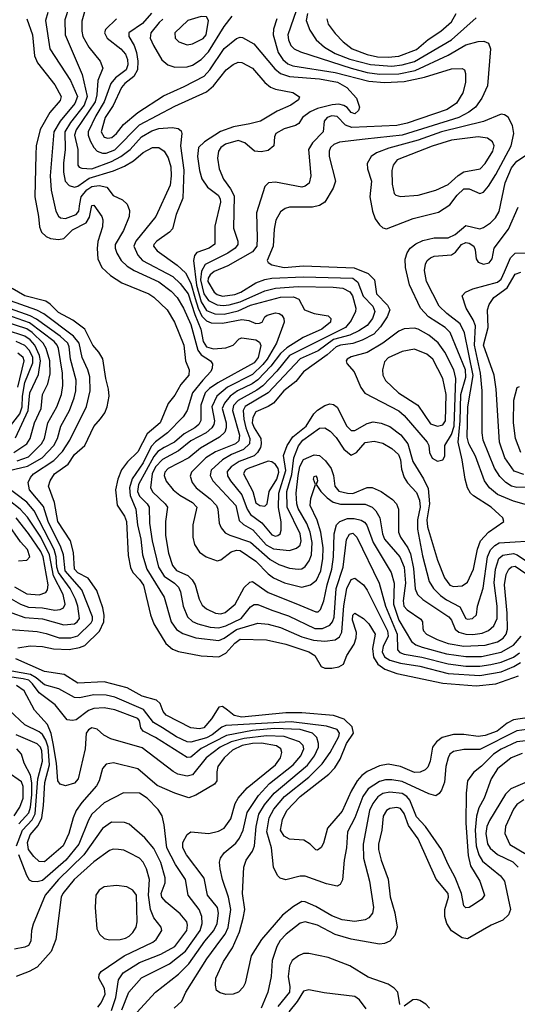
# Model space of a CAD drawing. Extents: x 997028 to 1115134, y 536408 to 618974.
# Tile 364 of 473: x 1054155 to 1056978, y 589617 to 595200. Entities that reach past the tile are written whole.
import ezdxf

# ---------------------------------------------------------------- set-up
doc = ezdxf.new("R2010")
doc.units = 0

msp = doc.modelspace()

# ---------------------------------------------------------------- linework, layer by layer
at = {"layer": '0CON10XD'}
for points in [[(1055740.2, 595299.8), (1055675.8, 595115), (1055679.4, 595085), (1055693.1, 595053.1), (1055712.2, 595035), (1055747.2, 595017.2), (1056035, 594924.4), (1056125, 594900.7), (1056195, 594891.6), (1056305, 594893.1), (1056398.6, 594911.4), (1056585, 594998.9), (1056685, 595057.1), (1056755, 595076.2), (1056787.9, 595077.9), (1056815, 595066.7), (1056825.6, 595035.6), (1056808.7, 594825), (1056776.7, 594755), (1056740, 594705), (1056703.1, 594675), (1056646.2, 594645), (1056325, 594546), (1056115, 594523), (1055968, 594505), (1055937.7, 594492.3), (1055917.1, 594475), (1055909.6, 594455), (1055909.6, 594425), (1055946.7, 594285), (1055932.5, 594245), (1055885, 594165.8), (1055855, 594145.6), (1055815, 594136.4), (1055685, 594137.3), (1055660.6, 594129.4), (1055635, 594111.1), (1055607.3, 594062.7), (1055598.1, 594011.9), (1055593.1, 593915), (1055558.5, 593835), (1055563.9, 593823.9), (1055585, 593810.3), (1055654.5, 593794.5), (1055765, 593804.1), (1056052.9, 593792.9), (1056131.2, 593761.2), (1056168, 593725), (1056179.1, 593645), (1056241.9, 593581.9), (1056254.1, 593555), (1056239.2, 593515), (1056202.2, 593457.8), (1056162.9, 593417.1), (1056097.4, 593382.6), (1056045, 593363.5), (1055975, 593354.8), (1055950.3, 593345), (1055899.4, 593300.6), (1055765, 593203.4), (1055721, 593149), (1055653.9, 593095), (1055594.3, 593025.7), (1055565, 593006.5), (1055493.6, 592976.4), (1055477, 592945), (1055474.4, 592915), (1055484.5, 592885), (1055521.9, 592825), (1055525.5, 592795), (1055520, 592775), (1055504.3, 592745.7), (1055485, 592727.7), (1055400, 592695), (1055354.8, 592665), (1055332.3, 592637.7), (1055333.9, 592613.9), (1055350.2, 592585), (1055415, 592506.5), (1055445.9, 592425), (1055464.7, 592394.7), (1055527.6, 592347.6), (1055585, 592278.9), (1055605, 592272), (1055620, 592275), (1055632.2, 592285), (1055638.8, 592305), (1055638.1, 592351.9), (1055623.8, 592433.8), (1055624.2, 592515), (1055664.5, 592644.5), (1055651.2, 592728.8), (1055673, 592785), (1055704.4, 592835.6), (1055779.6, 592895), (1055824.3, 592965.7), (1055845, 592986.6), (1055885, 593011.8), (1055915, 593021.1), (1055935, 593018.6), (1055955, 593003.1), (1056010.7, 592895), (1056035, 592870.8), (1056055, 592871.4), (1056125, 592910), (1056159.5, 592919.5), (1056205, 592912.9), (1056255, 592892.9), (1056316.4, 592846.4), (1056356.1, 592795), (1056385.4, 592695.4), (1056446.2, 592596.2), (1056472.1, 592542.1), (1056480.3, 592455), (1056465.1, 592365), (1056468.9, 592325), (1056525.2, 592135.2), (1056564.2, 592035), (1056595, 591992.8), (1056615, 591986.6), (1056665, 591990.3), (1056695, 592010), (1056729, 592085), (1056752.4, 592197.6), (1056769.4, 592245), (1056815, 592294.6), (1056901.9, 592355), (1056895.6, 592375), (1056874.4, 592395)], [(1054315, 595240), (1054300.8, 595195), (1054325.9, 595035), (1054443, 594855), (1054482.2, 594765), (1054468.4, 594725), (1054383.7, 594625), (1054348.7, 594565), (1054327.4, 594315), (1054334.4, 594234.4), (1054360.3, 594115), (1054375, 594085.5), (1054386.2, 594076.2), (1054415, 594073.4), (1054475, 594094.8), (1054489.6, 594115), (1054495.2, 594155.2), (1054503.2, 594195), (1054534.9, 594235.1), (1054565, 594255.2), (1054605, 594260.7), (1054650, 594250), (1054685, 594202.9), (1054738.2, 594178.2), (1054763.8, 594153.8), (1054777.9, 594117.9), (1054775.4, 594085), (1054744.1, 594005), (1054697.1, 593925), (1054696.4, 593905), (1054706, 593876), (1054731.2, 593835), (1054765, 593802.7), (1054805, 593777.9), (1054945, 593713.9), (1055015, 593661), (1055048.3, 593625), (1055084.4, 593565), (1055125, 593472.5), (1055166.2, 593326.2), (1055185, 593300.2), (1055237.1, 593265), (1055248.5, 593248.5), (1055247.5, 593225), (1055238.5, 593205), (1055193.9, 593156.1), (1055135.9, 593085), (1055105.6, 592984.4), (1055082, 592948), (1054992.7, 592857.3), (1054925, 592806.3), (1054901, 592779), (1054855, 592686.7), (1054793.2, 592596.8), (1054778, 592545), (1054782, 592502), (1054814.4, 592425), (1054823.1, 592335), (1054842.8, 592255), (1054850.9, 592165), (1054876.5, 592085), (1054974.8, 591924.8), (1055014.8, 591784.8), (1055045, 591742.5), (1055080.5, 591719.5), (1055155, 591694.8), (1055285, 591680.6), (1055315, 591692.4), (1055385, 591742.9), (1055505, 591778), (1055565, 591772.2), (1055635, 591754), (1055755, 591700.7), (1055821.7, 591681.7), (1055885, 591675.2), (1055945, 591684.4), (1055969.3, 591700.7), (1055982.9, 591727.1), (1055993.7, 591876.3), (1056011.1, 591975), (1056035, 592025.4), (1056055, 592033.1), (1056104.5, 591995), (1056125, 591965.5), (1056240.3, 591735), (1056244.9, 591705.1), (1056215.8, 591645), (1056210.9, 591615), (1056225, 591587.3), (1056255, 591569.1), (1056315, 591550.4), (1056425, 591533.4), (1056585, 591492), (1056765, 591481.5), (1056885, 591502.6), (1056957.4, 591532.6), (1056994.7, 591555.3)], [(1054435.2, 595275), (1054411.2, 595198.8), (1054412.7, 595115), (1054509.4, 594889.4), (1054538.4, 594765), (1054520.5, 594715), (1054442.9, 594617.1), (1054410.3, 594565), (1054412.4, 594465), (1054403.1, 594386.9), (1054403.2, 594335), (1054413.2, 594285), (1054435, 594260.3), (1054465, 594251.2), (1054485, 594256.7), (1054548.2, 594301.8), (1054687.3, 594342.7), (1054750, 594370), (1054800.1, 594399.9), (1054855, 594446.5), (1054907.5, 594475), (1054945, 594476.1), (1054974.6, 594455), (1054996.8, 594416.8), (1055012.6, 594365), (1055014.7, 594315), (1055007.7, 594262.3), (1054926.6, 594085), (1054813.8, 593945), (1054801.6, 593915), (1054824.5, 593864.5), (1054852.5, 593835), (1055023.5, 593743.5), (1055065.2, 593705), (1055110.1, 593645), (1055147.5, 593527.5), (1055183.1, 593445), (1055195.5, 593375), (1055215, 593346), (1055255, 593334), (1055325, 593339.1), (1055366.5, 593355), (1055400.4, 593389.6), (1055415, 593395.6), (1055495, 593385.2), (1055515, 593371.1), (1055522.3, 593352.3), (1055508.3, 593285), (1055485, 593254.5), (1055278.9, 593141.1), (1055231, 593109), (1055207.2, 593085), (1055182.3, 593015), (1055183.2, 592926.8), (1055171.9, 592905), (1055147.5, 592885), (1055087.7, 592852.3), (1055032.6, 592805), (1054975, 592774.6), (1054938.6, 592751.4), (1054915, 592722.6), (1054829.7, 592565), (1054823.3, 592525), (1054835, 592499.2), (1054878.5, 592455), (1054889.6, 592435), (1054891.6, 592345), (1054905.8, 592245), (1054941.9, 592095), (1054975, 592045.2), (1055032.9, 592005), (1055055, 591982.1), (1055066.5, 591955), (1055082, 591875), (1055107.6, 591815), (1055135, 591787.9), (1055164.8, 591774.9), (1055235, 591755.5), (1055285, 591751.9), (1055325, 591762.6), (1055410.3, 591805), (1055465, 591870.3), (1055485, 591884.7), (1055505, 591883.7), (1055585, 591852.4), (1055679.9, 591819.9), (1055828.6, 591748.6), (1055872.5, 591747.5), (1055915, 591765.9), (1055929.6, 591785), (1055938.2, 591811.8), (1055950.7, 591975), (1055988.8, 592095), (1056007.9, 592252.1), (1056025, 592282.9), (1056045, 592288.1), (1056067.3, 592265), (1056194.6, 592004.6), (1056229.2, 591875), (1056295.1, 591715), (1056297.7, 591627.7), (1056311.9, 591611.9), (1056335, 591602.8), (1056435, 591584.9), (1056585, 591547), (1056685, 591533.8), (1056765, 591534.3), (1056826.7, 591543.3), (1056885, 591557.3), (1056955, 591584.9), (1056989.3, 591610.7)], [(1054522.7, 595245), (1054507.3, 595192.7), (1054507, 595135), (1054513.4, 595105), (1054546.8, 595045), (1054611.2, 594965), (1054626.2, 594925), (1054597.3, 594855), (1054593, 594775), (1054582.9, 594735), (1054474.5, 594575), (1054466.2, 594545), (1054485.2, 594465), (1054485, 594374.3), (1054493, 594363), (1054507.3, 594357.3), (1054564.9, 594355.1), (1054675, 594395.4), (1054728.6, 594425), (1054781.2, 594465), (1054845, 594536.8), (1054905, 594570.2), (1054945, 594583.1), (1055019.3, 594589.3), (1055053.7, 594583.7), (1055070, 594570), (1055074.4, 594555), (1055066.8, 594485), (1055086, 594346), (1055081.2, 594188.8), (1055042.7, 594095), (1055022.5, 594015), (1055005.6, 593995), (1054933.1, 593945), (1054915.4, 593925), (1054914.7, 593915), (1054935, 593888.7), (1055048.5, 593808.5), (1055095, 593764.2), (1055125, 593706.2), (1055150.7, 593619.3), (1055166.7, 593565), (1055189, 593519), (1055215, 593492.3), (1055241.8, 593481.8), (1055305, 593479.1), (1055415, 593500.1), (1055454, 593495), (1055495, 593478.1), (1055515, 593478.6), (1055531.2, 593485), (1055546.2, 593515), (1055558.8, 593525), (1055605, 593537.3), (1055626.7, 593535), (1055642, 593525), (1055654, 593505), (1055655.8, 593485), (1055611.4, 593365), (1055559.1, 593275), (1055534.9, 593245), (1055475, 593188.1), (1055334, 593116), (1055273.6, 593065), (1055244.2, 593005), (1055259.3, 592925), (1055257, 592905), (1055245.7, 592885), (1055212.2, 592857.8), (1055125, 592812.8), (1055055, 592755.8), (1054965, 592706.9), (1054925.4, 592665), (1054907.2, 592625), (1054896.4, 592546.4), (1054910.7, 592520.7), (1054980.4, 592455), (1054993.2, 592435), (1054981.1, 592355), (1054981.2, 592275), (1054998.3, 592175), (1055021.1, 592105), (1055045, 592075.9), (1055108.4, 592048.4), (1055134, 592024), (1055150, 591995), (1055173.9, 591913.9), (1055190.3, 591880.3), (1055215, 591858.7), (1055265, 591835.3), (1055295, 591831.8), (1055320.8, 591839.2), (1055377.5, 591885), (1055429.1, 591980.9), (1055460.2, 592009.8), (1055475, 592014.4), (1055565, 591952.7), (1055720.5, 591890.5), (1055835, 591842.3), (1055847, 591843), (1055861.2, 591855), (1055880.8, 591905), (1055898.2, 591995), (1055925.1, 592085), (1055934.2, 592155), (1055939, 592285), (1055951.6, 592335), (1055970, 592355), (1056015, 592371.7), (1056052.5, 592372.5), (1056091.5, 592361.5), (1056111.5, 592351.5), (1056124.8, 592334.8), (1056160.4, 592235), (1056262.1, 592065), (1056278.1, 592005), (1056274.7, 591885), (1056305, 591795.3), (1056376.6, 591675), (1056402.5, 591655), (1056437.5, 591642.5), (1056575, 591603.4), (1056685, 591588.6), (1056775, 591589), (1056885, 591612.8), (1056955, 591653.1), (1056999.8, 591705)], [(1054903.1, 595236.9), (1054851.9, 595178.1), (1054774.7, 595125), (1054774.1, 595105), (1054803.9, 595053.9), (1054818.2, 595015), (1054825.8, 594965), (1054823.2, 594915), (1054802.9, 594877.1), (1054751.9, 594838.1), (1054733.3, 594815), (1054685.7, 594714.3), (1054638.9, 594645), (1054617.7, 594565), (1054635, 594534.7), (1054655, 594527.6), (1054677.2, 594532.8), (1054703.8, 594555), (1054743.3, 594606.7), (1054825, 594674.8), (1054971.6, 594768.4), (1055088.3, 594821.7), (1055200.6, 594879.4), (1055233.4, 594916.6), (1055315, 595037.5), (1055385, 595093.3), (1055405, 595100.7), (1055418.5, 595098.5), (1055483.8, 595063.8), (1055601.9, 594921.9), (1055634.3, 594894.3), (1055685, 594877.3), (1055855, 594864.6), (1055956.7, 594845), (1056011.1, 594815), (1056065.7, 594755), (1056082.5, 594705), (1056077.5, 594685), (1056055, 594666.7), (1056035, 594673.8), (1056012.2, 594702.2), (1055993.7, 594713.7), (1055965, 594720.8), (1055927.5, 594717.5), (1055845, 594696.7), (1055802, 594678), (1055760, 594645), (1055738.5, 594611.5), (1055720.3, 594599.7), (1055655, 594582), (1055608.6, 594555), (1055600, 594535), (1055597.1, 594485), (1055565, 594458.2), (1055525, 594450.4), (1055486, 594455), (1055432.6, 594502.6), (1055395, 594515.2), (1055322.7, 594495), (1055295.4, 594475), (1055283.4, 594455), (1055276.6, 594415), (1055286, 594355), (1055310.9, 594295), (1055351.2, 594241.2), (1055371.3, 594201.4), (1055367.7, 594017.7), (1055392.4, 593945), (1055392.9, 593925), (1055377.1, 593905), (1055335, 593875.9), (1055207.3, 593812.7), (1055185.4, 593774.6), (1055180.2, 593725), (1055200.2, 593645), (1055225, 593607.5), (1055275, 593582.6), (1055308.9, 593578.9), (1055343.5, 593583.5), (1055405, 593600.8), (1055545, 593662.1), (1055605, 593677.9), (1055735, 593687.9), (1055933.9, 593683.9), (1055987, 593677), (1056027.7, 593657.7), (1056042.5, 593635), (1056061.5, 593565), (1056060, 593545), (1056034.2, 593495), (1056002.5, 593455), (1055685, 593296.2), (1055613.4, 593206.6), (1055535, 593124.5), (1055500.9, 593099.1), (1055395, 593040.6), (1055368.5, 593011.5), (1055362.3, 592985), (1055401.5, 592845), (1055398.7, 592811.3), (1055378.5, 592795), (1055265, 592749.7), (1055211.7, 592715), (1055129.1, 592635), (1055121.9, 592611.9), (1055132.7, 592575), (1055155.4, 592545), (1055235, 592483.2), (1055271.8, 592445), (1055279.2, 592425), (1055285.7, 592345.7), (1055298.3, 592318.2), (1055321.2, 592291.2), (1055346.5, 592276.5), (1055465, 592237.6), (1055575, 592139.6), (1055625, 592111), (1055685, 592090.7), (1055735, 592084.7), (1055755, 592085.9), (1055775, 592098.9), (1055797.7, 592132.3), (1055810, 592165), (1055813.4, 592235), (1055802.9, 592295)], [(1055788.3, 595235), (1055779.5, 595195), (1055800.3, 595140.3), (1055836.3, 595086.3), (1055883.2, 595045), (1055945, 595008.3), (1056027.1, 594977.1), (1056145, 594945.4), (1056265, 594936.6), (1056325, 594944.1), (1056395, 594962.6), (1056605, 595085.2), (1056745, 595210)], [(1056245, 594988), (1056305, 594994), (1056405, 595031.5), (1056472.2, 595087.8), (1056543.8, 595135), (1056605, 595188.8), (1056630, 595235)], [(1054195.3, 595205), (1054228, 595115), (1054238.6, 594995), (1054256.4, 594956.4), (1054355, 594831.1), (1054390, 594765), (1054385, 594741.1), (1054326.8, 594673.2), (1054272, 594578), (1054248.7, 594485), (1054245.9, 594435), (1054241.2, 594195), (1054262.3, 594085), (1054266.4, 594025), (1054278.1, 593995), (1054305, 593971.5), (1054329.7, 593959.7), (1054375, 593953.3), (1054405, 593959.6), (1054455, 594007.9), (1054531.2, 594048.8), (1054550.4, 594079.6), (1054565, 594146.2), (1054575, 594148.8), (1054620.6, 594085), (1054626.7, 594065), (1054625.4, 594025), (1054598.5, 593941.5), (1054593.6, 593903.6), (1054598.9, 593845), (1054620, 593795), (1054670.4, 593750.4), (1054735, 593708.8), (1054887.1, 593645), (1054915, 593627.3), (1054990.9, 593555), (1055032.5, 593485), (1055086.2, 593355), (1055095.4, 593265.4), (1055116.2, 593215), (1055113.8, 593185), (1055069.3, 593130.7), (1055035, 593071.5), (1054997.1, 593022.9), (1054951.6, 592915), (1054878.7, 592851.4), (1054825, 592750.5), (1054767.2, 592692.8), (1054733.2, 592646.8), (1054711.3, 592595), (1054697.8, 592535), (1054707.7, 592447.7), (1054750.3, 592385), (1054760.9, 592355), (1054771.2, 592161.2), (1054783, 592093), (1054796.1, 592065), (1054835, 592026.6), (1054857, 591993), (1054896.8, 591825), (1054915.4, 591775), (1054983.2, 591663.2), (1055021.2, 591631.2), (1055055, 591617.3), (1055185, 591593.1), (1055285, 591586.8), (1055325, 591607.2), (1055375, 591665.2), (1055405, 591687.5), (1055555, 591684.2), (1055665, 591659.8), (1055794.8, 591614.8), (1055828.9, 591595), (1055865, 591533.1), (1055885, 591523.1), (1055925, 591522.3), (1055965, 591530.6), (1055991.2, 591545), (1056011.2, 591595), (1056051.4, 591658.6), (1056062.7, 591695), (1056064.6, 591725.4), (1056042.4, 591795), (1056045, 591823.8), (1056055, 591834.2), (1056105, 591804.4), (1056135, 591774.5), (1056171.8, 591715), (1056155.2, 591635), (1056161, 591585), (1056185.6, 591545.6), (1056226.8, 591516.8), (1056295, 591492.2), (1056555, 591437.8), (1056745, 591422.7), (1056855, 591434), (1056985, 591480)], [(1054704.4, 595205), (1054642.2, 595145), (1054636.4, 595125), (1054651.5, 595095), (1054728.5, 595035), (1054755, 595005.4), (1054766.1, 594975), (1054768.6, 594945), (1054758.4, 594915), (1054699.3, 594870.7), (1054672.3, 594837.7), (1054634.3, 594735), (1054586.8, 594655), (1054543.3, 594565), (1054543.2, 594545), (1054555, 594513.6), (1054574.8, 594474.8), (1054595, 594454.7), (1054623.8, 594443.8), (1054645, 594443.2), (1054695, 594461.4), (1054835, 594604.1), (1055035, 594709.4), (1055215, 594791.9), (1055254, 594826), (1055326.2, 594915), (1055365, 594946.2), (1055395, 594959.6), (1055415, 594957.5), (1055475.6, 594925.6), (1055545, 594843.1), (1055577.3, 594817.3), (1055606.2, 594806.2), (1055705, 594786.6), (1055743, 594763), (1055737.1, 594745), (1055693.3, 594715), (1055615, 594680.9), (1055520.5, 594625), (1055459.8, 594610.2), (1055367.2, 594592.8), (1055293.6, 594566.4), (1055202.4, 594507.6), (1055168.7, 594475), (1055162.8, 594425), (1055174.8, 594344.8), (1055188.5, 594298.5), (1055221.1, 594251.1), (1055280.4, 594205), (1055292.2, 594185), (1055294.7, 594165), (1055261.5, 594028.5), (1055262.3, 593927.7), (1055228.9, 593905), (1055160.2, 593879.8), (1055147.3, 593862.7), (1055141.3, 593835), (1055157.4, 593695), (1055185, 593599.6), (1055215, 593551.5), (1055261.6, 593531.6), (1055315, 593530.1), (1055395, 593548.9), (1055465, 593580.9), (1055635, 593625.8), (1055708.5, 593628.5), (1055738.1, 593615), (1055770.8, 593555), (1055825, 593534.5), (1055905, 593520), (1055919.2, 593505), (1055917.5, 593485), (1055868.5, 593445), (1055762.4, 593397.6), (1055670.4, 593339.6), (1055635, 593308.2), (1055579.7, 593235), (1055505, 593157.4), (1055474.4, 593135.6), (1055389.6, 593095), (1055348.9, 593065), (1055315.8, 593025), (1055304.3, 592995), (1055326, 592915), (1055325.5, 592885), (1055318, 592862), (1055287.8, 592832.2), (1055179.8, 592770.2), (1055114.7, 592715), (1054997.2, 592655), (1054977.6, 592635), (1054973.7, 592615), (1054985, 592583.5), (1055025.3, 592535), (1055064, 592504), (1055135, 592463.2), (1055159.1, 592435), (1055137.3, 592335), (1055137.3, 592265), (1055146.7, 592225), (1055175, 592181.4), (1055212, 592155), (1055275, 592130.8), (1055295, 592137.5), (1055355, 592182.1), (1055385, 592191.2), (1055405, 592189.6), (1055495, 592130), (1055565, 592057.3), (1055595, 592034.3), (1055657.5, 592007.5), (1055755, 591983.2), (1055804.8, 591995.2), (1055838.2, 592021.8), (1055863.8, 592075), (1055874.8, 592144.8), (1055875.5, 592205), (1055863.4, 592293.4), (1055841.5, 592361.5), (1055802.7, 592445), (1055806.7, 592485), (1055833.3, 592565), (1055820.8, 592595), (1055825, 592610), (1055835, 592613.3), (1055841.2, 592605), (1055843.9, 592586.1), (1055837.5, 592565), (1055862.7, 592525), (1055898.1, 592488.1), (1055933.8, 592463.8), (1055975, 592453.3), (1056115, 592452.2), (1056155, 592435.3), (1056175.3, 592415), (1056198.4, 592375), (1056213.3, 592285), (1056224.8, 592255), (1056310.4, 592155), (1056335, 592095.5), (1056343.1, 592005), (1056329.6, 591905), (1056333.3, 591875), (1056353, 591853), (1056430.1, 591800.1), (1056440, 591785), (1056442.4, 591747.6), (1056445, 591734.2), (1056463.3, 591715), (1056523.5, 591685), (1056585, 591663.8), (1056675, 591648.4), (1056795, 591652.9), (1056865, 591672.2), (1056897.2, 591692.8), (1056914.4, 591715), (1056922, 591745), (1056920.1, 591835), (1056905.5, 591995), (1056914.8, 592055), (1056930, 592085), (1056945, 592098.4), (1056965, 592101.9), (1057025, 592059)], [(1054967.8, 595202.2), (1054946.4, 595185), (1054898.8, 595125), (1054895.3, 595095), (1054913.4, 595053.4), (1054962.1, 594972.1), (1054995, 594944.5), (1055035, 594930.8), (1055105, 594931.9), (1055135, 594942.9), (1055185, 594974.7), (1055225, 595018.6), (1055315, 595160.8), (1055360.4, 595219.6)], [(1055105, 595057.7), (1055135, 595062.8), (1055195, 595094.1), (1055213.2, 595115), (1055226.7, 595195), (1055215, 595216.5), (1055185, 595218.1), (1055109.5, 595195), (1055035.5, 595125), (1055036.1, 595096.1), (1055057.5, 595075), (1055105, 595057.7)], [(1055613.4, 595205), (1055594.3, 595145.7), (1055592, 595115), (1055621, 595015), (1055647.5, 594975), (1055675, 594950.2), (1055705, 594939.4), (1055945, 594899.8), (1056135, 594851), (1056223.9, 594843.9), (1056335, 594850.4), (1056451.1, 594875), (1056605, 594920.7), (1056665, 594924.3), (1056678.1, 594915), (1056684.5, 594894.5), (1056684.5, 594844.5), (1056668.7, 594785), (1056632.5, 594727.5), (1056578.9, 594691.1), (1056353.4, 594613.4), (1056295, 594601.1), (1056038.3, 594588.3), (1056002.4, 594602.4), (1055955, 594651.8), (1055925, 594655.6), (1055898.2, 594645), (1055882.5, 594625), (1055875.4, 594565), (1055815, 594502.8), (1055793.8, 594465), (1055805.9, 594314.1), (1055796.4, 594273.6), (1055775, 594255.3), (1055755, 594250.3), (1055605, 594278.5), (1055565.6, 594274.4), (1055545.7, 594255), (1055497.8, 594105), (1055502.6, 593962.6), (1055500.5, 593915), (1055475, 593883.7), (1055335.4, 593804.6), (1055258.6, 593771.4), (1055235, 593752.9), (1055224.5, 593735), (1055223, 593715), (1055257.5, 593655), (1055275, 593642.1), (1055305, 593633.3), (1055375, 593642.1), (1055408.4, 593655), (1055495, 593708.4), (1055545, 593727.5), (1055584.8, 593735.2), (1055765, 593742), (1056044.6, 593734.6), (1056072.5, 593712.5), (1056103.1, 593633.1), (1056158.5, 593575), (1056170, 593545), (1056156.7, 593505), (1056125, 593465.7), (1056079.4, 593435), (1056028.2, 593411.8), (1055934.2, 593385.8), (1055847.2, 593322.8), (1055745, 593277.7), (1055565, 593084.4), (1055433.2, 593006.8), (1055422.5, 592985), (1055426.1, 592935), (1055436.8, 592885), (1055460.1, 592825), (1055459, 592795), (1055425, 592762.8), (1055356.1, 592733.9), (1055305.8, 592705), (1055240.2, 592645), (1055236.1, 592616.1), (1055250.3, 592585), (1055381.7, 592445), (1055400, 592360), (1055425, 592337), (1055477.7, 592307.7), (1055553, 592223), (1055595, 592199.8), (1055685, 592190), (1055725, 592203.3), (1055745, 592221.1), (1055752.4, 592245), (1055745.6, 592285), (1055672.1, 592435), (1055669.4, 592525), (1055698.4, 592621.6), (1055710.7, 592715), (1055736.6, 592783.4), (1055761.7, 592815), (1055855, 592883.1), (1055885, 592885.9), (1055916.8, 592866.8), (1055950.5, 592830.5), (1055994.1, 592764.1), (1056035, 592730.5), (1056064.7, 592745.3), (1056115, 592803.1), (1056165, 592809.7), (1056215, 592798.2), (1056265, 592769.1), (1056303.4, 592735), (1056315.6, 592705), (1056321.2, 592651.2), (1056335.3, 592605), (1056354.4, 592574.4), (1056405, 592520), (1056422.3, 592475), (1056426.4, 592435), (1056411.4, 592365), (1056411.8, 592311.8), (1056440.5, 592160.5), (1056478.4, 592015), (1056502.5, 591975), (1056541.9, 591935), (1056575, 591910.4), (1056650.6, 591870.6), (1056685, 591803.8), (1056695, 591800), (1056723.3, 591805), (1056745.8, 591825), (1056752.5, 591875), (1056782.9, 591977.1), (1056809, 592155), (1056825, 592193.1), (1056850.7, 592219.3), (1056875, 592233), (1056965, 592239), (1057027.6, 592242.4)], [(1055896.2, 595205), (1055905.4, 595175), (1055945, 595121.8), (1055990, 595075), (1056040.8, 595035), (1056125, 595002), (1056185, 594990.4), (1056245, 594988)], [(1056235, 594014.5), (1056386.4, 594073.6), (1056530.4, 594109.6), (1056595, 594150.8), (1056636.2, 594205), (1056675, 594240.7), (1056705, 594241.1), (1056765, 594214.6), (1056785, 594221.5), (1056814.4, 594255.6), (1056855, 594322.5), (1056943.5, 594485), (1056957.5, 594555), (1056950.2, 594600.2), (1056925, 594647.5), (1056905, 594660.6), (1056885, 594664.5), (1056786.4, 594623.6), (1056548.2, 594565), (1056415, 594516.9), (1056248.1, 594471.9), (1056179.2, 594445), (1056148.1, 594425), (1056126.5, 594385), (1056127.3, 594355), (1056150, 594285), (1056141.8, 594195), (1056155.3, 594115), (1056171.7, 594071.7), (1056195, 594036.9), (1056215, 594020.6), (1056235, 594014.5)], [(1056315, 594197.3), (1056415, 594204.7), (1056515, 594233.5), (1056585, 594264.7), (1056642.8, 594317.2), (1056675, 594338.1), (1056766.5, 594355), (1056795, 594384.5), (1056838.8, 594455), (1056845.3, 594485), (1056836.7, 594506.8), (1056808.4, 594528.4), (1056756.3, 594536.3), (1056605, 594516.7), (1056495, 594482.8), (1056296.8, 594405), (1056273.1, 594375), (1056265.8, 594345), (1056266.9, 594266.9), (1056278.6, 594215), (1056288.8, 594205), (1056315, 594197.3)], [(1056874.4, 592395), (1056829.5, 592435), (1056729.4, 592499.4), (1056712.3, 592515), (1056695.9, 592545), (1056681.2, 592595), (1056665.2, 592705), (1056641.5, 592805), (1056653.7, 592925), (1056657.8, 593075), (1056686, 593174), (1056682.9, 593215), (1056596.3, 593426.3), (1056568, 593455), (1056473.3, 593515), (1056427.5, 593565), (1056366, 593696), (1056344.2, 593795), (1056341.7, 593841.7), (1056352, 593878), (1056370, 593905), (1056401.3, 593928.7), (1056442, 593948), (1056505, 593963.1), (1056585, 593963.4), (1056625, 593982.6), (1056685, 594033.3), (1056765, 594014.6), (1056785, 594021.1), (1056825, 594048.2), (1056854, 594076), (1056875, 594112.9), (1056908.2, 594275), (1056945, 594360), (1056975, 594397.5), (1057035, 594437.2)], [(1057077.5, 592435), (1056955, 592469.4), (1056865, 592508.7), (1056819.4, 592545), (1056791.6, 592585), (1056740.2, 592725), (1056702.3, 592795), (1056692.7, 592832.7), (1056697.7, 593005), (1056727.2, 593182.8), (1056678.5, 593425), (1056652.7, 593475), (1056577.3, 593535), (1056534.7, 593575), (1056461.9, 593715), (1056451.5, 593778.5), (1056456.2, 593813.8), (1056466.1, 593833.9), (1056485, 593850.7), (1056505, 593858.4), (1056605, 593867.2), (1056627.3, 593882.7), (1056660.3, 593925), (1056685, 593936.4), (1056705, 593932.3), (1056730, 593915), (1056738.5, 593895), (1056743.3, 593845), (1056755, 593824.3), (1056785, 593813.5), (1056818.6, 593821.4), (1056834.4, 593845), (1056846.9, 593905), (1056927.5, 594012.5), (1056982.8, 594137.2)], [(1057115, 592548.5), (1056975, 592547.6), (1056945, 592555.7), (1056912.7, 592575), (1056878.9, 592608.9), (1056847.8, 592657.8), (1056783.5, 592815), (1056777.9, 592857.9), (1056778.5, 593095), (1056768.1, 593195), (1056733.9, 593355), (1056739.8, 593465), (1056728, 593498), (1056687.5, 593565), (1056664.4, 593635), (1056684.3, 593655), (1056725, 593674.7), (1056865, 593711.9), (1056885, 593729.5), (1056905, 593770.8), (1056939.7, 593850.3), (1056965, 593876.4), (1057035, 593877.7)], [(1054105, 591742.7), (1054255, 591730.4), (1054305, 591720.4), (1054378.8, 591695), (1054445, 591694.8), (1054485, 591705.9), (1054559.5, 591780.5), (1054567.9, 591795), (1054568.8, 591815), (1054506.6, 591966.6), (1054412.9, 592075), (1054403.2, 592165), (1054388.3, 592208.3), (1054316.6, 592355), (1054290.3, 592440.3), (1054211.4, 592535), (1054203.4, 592575), (1054216.3, 592603.7), (1054234.1, 592625), (1054349.4, 592700.6), (1054397.8, 592752.2), (1054439.4, 592815), (1054533.5, 593006.5), (1054554, 593095), (1054552.8, 593175), (1054541.7, 593215), (1054509.3, 593285), (1054491.4, 593365), (1054459.8, 593405), (1054291.4, 593531.4), (1054253.1, 593553.1), (1053765, 593725.5)], [(1057015, 592621.7), (1056960.1, 592640.1), (1056906.6, 592715), (1056876.2, 592805), (1056858.3, 593105), (1056846.7, 593185), (1056786.4, 593355), (1056812, 593455), (1056807.9, 593555), (1056817.8, 593585), (1056844.6, 593625), (1056920.5, 593679.5), (1056965, 593757.5), (1056998.2, 593768.2)], [(1054145, 591639.2), (1054215, 591649.5), (1054285, 591645.7), (1054347.1, 591632.9), (1054435, 591629.4), (1054495, 591639.6), (1054525, 591651.1), (1054607.8, 591732.2), (1054632.5, 591785), (1054633.5, 591823.5), (1054626, 591866), (1054592.6, 591962.6), (1054544.1, 592034.1), (1054485, 592064.1), (1054466, 592085), (1054459.4, 592179.4), (1054444.1, 592244.1), (1054371.2, 592355), (1054352.8, 592462.8), (1054318.5, 592555), (1054326.9, 592585), (1054352.7, 592625), (1054430.3, 592679.7), (1054466.4, 592735), (1054523.9, 592786.1), (1054575, 592892.9), (1054612.4, 592937.6), (1054638.6, 592971.4), (1054651.8, 593005), (1054662.9, 593065), (1054659.2, 593105), (1054642.9, 593165), (1054626.3, 593276.3), (1054604.3, 593314.3), (1054570.7, 593355), (1054524.4, 593444.4), (1054456.3, 593496.3), (1054375, 593539.3), (1054327.7, 593587.7), (1054303.2, 593603.2), (1054183.6, 593635), (1054112.5, 593675)], [(1054055, 592634.1), (1054199.2, 592669.2), (1054282.7, 592715), (1054348.1, 592785), (1054368.9, 592825), (1054388.7, 592895), (1054436.7, 592985), (1054464.8, 593055), (1054473.7, 593095), (1054475.2, 593155.2), (1054442.3, 593275), (1054434.9, 593345), (1054427.3, 593365), (1054385.2, 593405), (1054251.1, 593501.1), (1054215, 593520.3), (1054015, 593591.1)], [(1054122, 592745), (1054195.7, 592795), (1054213.6, 592825), (1054239.3, 592915), (1054276.7, 592995), (1054283.9, 593075), (1054314, 593136), (1054328.3, 593191.7), (1054325.2, 593265), (1054305.8, 593335), (1054288.3, 593365), (1054225, 593426.3), (1054195, 593447.2), (1053995, 593511.8)], [(1054141.6, 592698.4), (1054205, 592721.5), (1054279.6, 592795), (1054294.8, 592825), (1054315.2, 592915), (1054365.2, 593005), (1054391.6, 593075), (1054398.8, 593125), (1054396.9, 593195), (1054375.6, 593335.6), (1054368.1, 593355), (1054349.8, 593375), (1054210.7, 593480.7), (1054015, 593548.9)], [(1054131, 592829), (1054203.2, 592985), (1054212.6, 593085), (1054261.9, 593188.1), (1054272.3, 593265), (1054266.9, 593296.9), (1054241.4, 593355), (1054215, 593385.1), (1054185, 593404.9), (1053973.8, 593473.9)], [(1056525, 592697.1), (1056555, 592704), (1056565.6, 592725), (1056566.7, 592785), (1056605, 592848.8), (1056618.7, 592895), (1056629.6, 593165), (1056617, 593215), (1056565.7, 593315.7), (1056528, 593368), (1056475, 593412.1), (1056415, 593444.7), (1056395, 593450.3), (1056335, 593447.7), (1056305, 593434), (1056215.4, 593365), (1056125, 593313.8), (1056035, 593288.6), (1056012.2, 593275), (1056007.5, 593265), (1056010.9, 593250.9), (1056052.9, 593202.9), (1056090.4, 593115), (1056112.2, 593082.2), (1056305, 592982.8), (1056335.5, 592955.5), (1056466.2, 592805), (1056475.6, 592785), (1056480, 592745), (1056494, 592714), (1056525, 592697.1)], [(1054077.2, 592862.8), (1054155.1, 592964.9), (1054169.9, 593005), (1054171.4, 593065), (1054185, 593142.2), (1054229.4, 593255), (1054229.4, 593285), (1054210.8, 593325), (1054185, 593351.9), (1054135.1, 593375.1)], [(1056525, 592894.7), (1056555, 592903.3), (1056570.6, 592925), (1056573.5, 593075), (1056555.2, 593165), (1056498.2, 593275), (1056465, 593302.9), (1056395, 593331.5), (1056325, 593319.1), (1056245, 593282.9), (1056225, 593260.8), (1056212.1, 593215), (1056214.6, 593185), (1056229.6, 593155), (1056302.9, 593085), (1056412.5, 593015), (1056485, 592908.2), (1056525, 592894.7)], [(1054144.3, 593115.7), (1054179.8, 593265), (1054175.2, 593285), (1054145, 593308.8)], [(1056996.7, 592746.7), (1056968, 592825), (1056956, 592915), (1056957.1, 593042.9), (1056976, 593114), (1056989.3, 593120.7)], [(1055802.9, 592295), (1055784.1, 592344.1), (1055735, 592429.1), (1055726.1, 592455), (1055723.9, 592515), (1055734, 592615), (1055743.7, 592666.4), (1055765, 592706.3), (1055825, 592732.3), (1055855, 592728.8), (1055889.4, 592699.4), (1055920.9, 592655), (1055935.2, 592615), (1055942.4, 592555), (1055965, 592526.5), (1056014.6, 592514.6), (1056045, 592513.8), (1056125, 592547.2), (1056155, 592546.8), (1056205.2, 592525.2), (1056269, 592479), (1056291.5, 592455), (1056303.2, 592425), (1056303.8, 592295), (1056315, 592265.5), (1056356.2, 592206.2), (1056371.8, 592171.8), (1056387.8, 592087.8), (1056397.3, 591972.7), (1056411.1, 591941.1), (1056441.5, 591911.5), (1056588.6, 591815), (1056603.8, 591795), (1056624.8, 591744.8), (1056646.6, 591726.6), (1056685, 591715.2), (1056725, 591714.8), (1056778.2, 591721.8), (1056815, 591735.9), (1056845, 591762.3), (1056863.7, 591805), (1056864.1, 591875), (1056846.6, 592006.6), (1056854.3, 592085), (1056873, 592145), (1056895.6, 592164.4), (1056955, 592172.5), (1056976, 592166), (1057035, 592125.9)], [(1055545, 592440.9), (1055558.5, 592455), (1055570, 592525), (1055612.9, 592595), (1055624.2, 592635), (1055620.4, 592655), (1055605, 592678.7), (1055585, 592693), (1055565, 592697.3), (1055450.3, 592655), (1055434.7, 592645), (1055424.2, 592625), (1055478.1, 592525), (1055495, 592460.6), (1055516.2, 592445), (1055545, 592440.9)], [(1054035, 591862.5), (1054185, 591809.8), (1054285, 591803.4), (1054405, 591769.6), (1054465, 591775.2), (1054481.6, 591785), (1054494.8, 591805), (1054485.2, 591874.8), (1054471.7, 591915), (1054441.4, 591975), (1054374.7, 592065), (1054366.4, 592095), (1054362.5, 592155), (1054350.9, 592195), (1054237.7, 592415), (1054195.1, 592465.1), (1054063.1, 592565)], [(1054093.3, 591923.3), (1054158.9, 591885), (1054205, 591868.9), (1054285, 591864.6), (1054355, 591852.5), (1054385.2, 591854.8), (1054404.2, 591865.8), (1054413.5, 591885), (1054400.7, 591940.7), (1054346.1, 592046.1), (1054325, 592165.3), (1054275, 592265.2), (1054199.2, 592379.2), (1054158.3, 592425), (1054095, 592472.9)], [(1054147.5, 592132.5), (1054195, 592134.7), (1054212.5, 592155), (1054199.2, 592195), (1054159.8, 592239.8), (1054086, 592345)], [(1054302.5, 591952.5), (1054312.5, 591967.5), (1054315.8, 591995), (1054288.4, 592155), (1054274.9, 592185), (1054205, 592286.5), (1054135.2, 592375)], [(1054125, 591984.1), (1054195, 591944.4), (1054265, 591938.4), (1054302.5, 591952.5)], [(1057045, 591242.8), (1056955, 591230.6), (1056919.5, 591210.5), (1056863.8, 591165), (1056795, 591141.5), (1056755, 591136.3), (1056675, 591147.5), (1056615, 591146.8), (1056550.8, 591129.2), (1056518.7, 591105), (1056497.1, 591075), (1056482.4, 590995), (1056469.2, 590960.8), (1056454.3, 590945.7), (1056427.3, 590932.7), (1056395, 590931), (1056315, 590966.2), (1056245, 590977.7), (1056195, 590968.9), (1056125, 590936.8), (1056094.8, 590915.2), (1056068.9, 590885), (1056034.8, 590825.2), (1055985, 590712.1), (1055900.7, 590615), (1055878.8, 590531.2), (1055865, 590505.8), (1055845, 590491.9), (1055835, 590492.9), (1055802.9, 590525), (1055767.3, 590547.3), (1055685, 590553.1), (1055655, 590571.2), (1055634.8, 590605), (1055644.8, 590665), (1055670.2, 590715), (1055745.8, 590795), (1055908.9, 590921.1), (1055942.4, 590957.6), (1055973.1, 591006.9), (1056008.7, 591095), (1056047.7, 591155), (1056040.5, 591190.5), (1055995, 591233.2), (1055935, 591253.9), (1055755, 591269), (1055665, 591270), (1055415, 591245.6), (1055372.2, 591255), (1055334.3, 591284.3), (1055305, 591305.7), (1055285, 591301.4), (1055242.9, 591235), (1055198.5, 591185), (1055175, 591178.9), (1055125, 591185.4), (1054985, 591256.7), (1054967.9, 591277.9), (1054952.2, 591322.2), (1054931.1, 591341.1), (1054849.2, 591365), (1054765, 591412.3), (1054635, 591444.7), (1054485, 591437.3), (1054406.5, 591486.5), (1054295, 591503.5), (1054132.5, 591575)], [(1057215, 591132.3), (1056975, 591105.2), (1056885, 591063.8), (1056843.3, 591035), (1056775, 590966.6), (1056729.4, 590930.6), (1056695.4, 590884.6), (1056686.6, 590813.4), (1056686.1, 590645), (1056699.5, 590460.5), (1056711.5, 590401.5), (1056764.6, 590315), (1056790.9, 590235), (1056776.5, 590213.5), (1056735, 590184.4), (1056705, 590165.6), (1056684.7, 590164.7), (1056675, 590176.2), (1056661.3, 590245), (1056625.9, 590335.9), (1056585, 590409.4), (1056547.2, 590495), (1056456.1, 590625), (1056405, 590680.6), (1056368.1, 590775), (1056351.1, 590795), (1056325, 590811.6), (1056255, 590820.5), (1056215, 590812), (1056186.5, 590793.5), (1056158.3, 590755), (1056139.2, 590715), (1056103.9, 590525), (1056105.3, 590444.7), (1056140, 590315), (1056162.2, 590165), (1056156.4, 590133.6), (1056135, 590106.4), (1056114.1, 590095.9), (1056055, 590087.4), (1055985, 590096.6), (1055925, 590119.3), (1055835, 590172.4), (1055775, 590198), (1055755, 590199.3), (1055708.1, 590171.9), (1055645, 590122.9), (1055526.2, 589983.8), (1055467.5, 589892.5), (1055433, 589737), (1055422.9, 589715), (1055396, 589685), (1055365.4, 589674.6), (1055325, 589672.5), (1055291.3, 589681.3), (1055272, 589695), (1055265.6, 589725.6), (1055268.2, 589765), (1055310.9, 589859.1), (1055362.6, 589937.4), (1055401.5, 590028.5), (1055423.3, 590105), (1055431.8, 590155), (1055418.1, 590245), (1055425.4, 590395), (1055440.4, 590435), (1055474.8, 590485.2), (1055486.8, 590515), (1055496.4, 590625), (1055511.6, 590695), (1055542.7, 590747.3), (1055598.8, 590815), (1055787.8, 590972.2), (1055826.6, 591025), (1055849, 591075), (1055850.5, 591095), (1055840.7, 591130.7), (1055815.1, 591155.1), (1055744.9, 591174.9), (1055600.6, 591180.6), (1055475, 591169.7), (1055328.4, 591141.6), (1055183.4, 591066.6), (1055125, 591018.9), (1055105, 591016.5), (1054925, 591130.7), (1054855.5, 591165), (1054842.7, 591185), (1054835.3, 591225), (1054825, 591238), (1054695, 591286), (1054635, 591298.5), (1054575, 591294.3), (1054545, 591282.7), (1054475, 591230.8), (1054455, 591226.4), (1054425, 591230), (1054355.5, 591315.5), (1054265, 591383), (1054228.2, 591435), (1054205.9, 591454.1), (1054175, 591463.4), (1054005, 591487.1)], [(1057343.3, 591216.7), (1056975, 591168.3), (1056765, 591061.7), (1056675, 591062.7), (1056615, 591050.8), (1056595, 591035.5), (1056584.8, 591015.2), (1056572.4, 590965), (1056564.2, 590875.8), (1056548.1, 590831.9), (1056535, 590812.9), (1056515, 590799.2), (1056475, 590810.8), (1056325, 590880.5), (1056265, 590890), (1056230.4, 590889.6), (1056195, 590880.4), (1056131.3, 590838.7), (1056100.7, 590795), (1056055.6, 590675), (1056013.6, 590595), (1056009.4, 590505), (1055995.3, 590435), (1055986.6, 590323.4), (1055973, 590297), (1055955, 590286), (1055895, 590300.6), (1055775, 590343.5), (1055745, 590343.5), (1055665, 590322.5), (1055632.9, 590332.9), (1055616.9, 590346.9), (1055593.8, 590395), (1055583.5, 590505), (1055556.9, 590595), (1055569.8, 590675), (1055596.4, 590723.6), (1055656.4, 590795), (1055794.4, 590905.6), (1055869.8, 590980.2), (1055915.1, 591044.9), (1055964.4, 591135), (1055969.4, 591155), (1055956.5, 591175), (1055894.9, 591194.9), (1055695, 591218.3), (1055325, 591197.7), (1055301.2, 591188.8), (1055246.3, 591145), (1055215, 591127.8), (1055125, 591103.1), (1055105, 591105.5), (1055045, 591132.7), (1054965, 591184.8), (1054914.4, 591215), (1054858, 591288), (1054695, 591359.3), (1054645, 591370.8), (1054575, 591371.9), (1054494.7, 591354.7), (1054465, 591356.1), (1054377.5, 591405), (1054295, 591427.9), (1054248, 591468), (1054216.2, 591486.2), (1054058.2, 591515)], [(1055030.8, 589595), (1055074.6, 589635.4), (1055097.3, 589685), (1055215.7, 589875), (1055295, 589981.8), (1055321.1, 590015), (1055338.1, 590051.9), (1055352.7, 590155), (1055338.5, 590225), (1055304.8, 590325), (1055291.8, 590385), (1055287.4, 590422.6), (1055293.3, 590445), (1055314.7, 590475.3), (1055380.1, 590529.9), (1055401.9, 590558.1), (1055422.1, 590605), (1055445.9, 590705), (1055508.7, 590801.3), (1055571.5, 590868.5), (1055705.7, 590975), (1055749.5, 591025), (1055766.5, 591065), (1055763.2, 591085), (1055742.3, 591105), (1055654.6, 591134.6), (1055555, 591139.1), (1055427.5, 591125), (1055354.2, 591105.8), (1055293, 591075), (1055212.4, 591015), (1055135, 590918.8), (1055105, 590909.8), (1055052.7, 590922.7), (1055025, 590936.7), (1054850.5, 591070.5), (1054671.9, 591121.9), (1054632.5, 591142.5), (1054595, 591176.9), (1054565, 591184.7), (1054545, 591173.3), (1054532.7, 591155), (1054525.7, 591065), (1054487.3, 590895), (1054465, 590870.4), (1054415, 590856.1), (1054385, 590864.6), (1054371.2, 590885), (1054363.1, 590985), (1054345.1, 591094.9), (1054333, 591153), (1054313.5, 591203.5), (1054238.9, 591285), (1054180.4, 591395), (1054137.8, 591425)], [(1054819.8, 589570.2), (1054926.2, 589685), (1055055, 589787.9), (1055115, 589845.8), (1055205.2, 589975), (1055255.7, 590035), (1055276, 590075), (1055283, 590133), (1055277.6, 590165), (1055220.9, 590235), (1055201.7, 590331.7), (1055100.8, 590465), (1055081.2, 590505), (1055080.9, 590535), (1055105, 590578.9), (1055125, 590594.5), (1055227.5, 590585), (1055282.2, 590597.8), (1055315, 590615.4), (1055352.1, 590667.9), (1055378, 590755), (1055393.4, 590786.6), (1055444.8, 590845.2), (1055605.3, 590975), (1055633.5, 591015), (1055642, 591045), (1055636.2, 591065), (1055612.4, 591082.4), (1055526.9, 591096.9), (1055475, 591096.2), (1055417.5, 591085), (1055361.5, 591058.5), (1055315.2, 591015), (1055279.7, 590965), (1055272.5, 590935), (1055273.3, 590885), (1055259.4, 590865), (1055155, 590803.2), (1055115, 590788.5), (1055035, 590813.4), (1054935, 590857.4), (1054825, 590952.1), (1054687, 590987), (1054645, 590978.5), (1054624.6, 590955), (1054605.3, 590885), (1054590.6, 590855), (1054508.1, 590761.9), (1054475.9, 590715), (1054458.8, 590675), (1054434.2, 590585), (1054401.4, 590515), (1054295, 590424.1), (1054265, 590426.2), (1054235.2, 590455.2), (1054204.3, 590495), (1054199.6, 590535), (1054215, 590577.8), (1054260, 590630), (1054280.2, 590675), (1054290.5, 590745), (1054297.3, 590875), (1054324.9, 590975), (1054315.9, 591075.9), (1054304.2, 591114.2), (1054285, 591146), (1054265, 591162.4), (1054185, 591201.6), (1054094.4, 591284.4)], [(1054137.5, 590515), (1054170.8, 590605), (1054226.5, 590663.5), (1054242.8, 590697.2), (1054258.8, 590895), (1054284.2, 590995), (1054280.3, 591055), (1054272.4, 591075), (1054253.2, 591093.2), (1054134.9, 591144.9)], [(1054150.1, 590639.9), (1054206.8, 590703.2), (1054216.3, 590735), (1054223.5, 590805), (1054223.6, 590873.6), (1054217, 590917), (1054179.6, 590985), (1054165.5, 591035), (1054139.6, 591065)], [(1057005, 591039.6), (1056942.3, 591015), (1056865, 590952.5), (1056828.3, 590895), (1056790.3, 590785)], [(1054123.9, 590685), (1054156.7, 590735), (1054174.8, 590785), (1054175, 590852.5), (1054165, 590878.5), (1054084.3, 590934.3)], [(1057047.1, 590885), (1056941.5, 590838.5), (1056910.7, 590809.3), (1056820.3, 590659.7), (1056805.2, 590625), (1056799.8, 590585), (1056807.8, 590527.8), (1056822.7, 590502.7), (1056865, 590465.8), (1056952.7, 590425), (1056982.1, 590395)], [(1054734.5, 589585), (1054774.2, 589685.8), (1054845, 589766.6), (1055005, 589847.3), (1055095, 589919.1), (1055177.8, 590035), (1055189.8, 590075), (1055189, 590115), (1055172.5, 590155), (1055111.3, 590235), (1055096, 590325), (1055039.1, 590409.1), (1054990.3, 590505), (1054975.3, 590635.3), (1054963.8, 590685), (1054941.3, 590721.3), (1054878.5, 590785), (1054835, 590814.7), (1054744.7, 590815.3), (1054635, 590760), (1054565, 590696), (1054545, 590661.5), (1054490.5, 590525), (1054416.3, 590435), (1054285, 590319), (1054255, 590311.9), (1054225, 590313.8), (1054211.3, 590321.3), (1054195, 590346.9), (1054149.4, 590465)], [(1056790.3, 590785), (1056759.5, 590730.5), (1056746.7, 590683.3), (1056737.8, 590605), (1056744.2, 590515), (1056758.8, 590465), (1056779.4, 590429.4), (1056882.9, 590345), (1056905.6, 590314.4), (1056939.4, 590155), (1056927.3, 590125), (1056895, 590094.7), (1056830, 590065), (1056695, 589988), (1056665, 589994.2), (1056605, 590034.2), (1056577.3, 590075), (1056567.2, 590115), (1056566.5, 590155), (1056588.1, 590225), (1056585.3, 590245), (1056516.5, 590326.5), (1056415.4, 590555.4), (1056360.8, 590630.8), (1056335, 590699.2), (1056315, 590727.4), (1056295, 590733.2), (1056255, 590727.8), (1056234.6, 590715), (1056215.7, 590684.3), (1056208.2, 590605), (1056189.8, 590525), (1056190.5, 590495), (1056204.7, 590435), (1056245.8, 590325.8), (1056255.7, 590225.7), (1056281.9, 590135), (1056295.4, 590055), (1056283.4, 590006.6), (1056255, 589975.6), (1056225, 589962.2), (1056195, 589958.5), (1056035, 589986.3), (1055945, 590011.9), (1055844.8, 590064.8), (1055775, 590084.7), (1055745, 590076.9), (1055667.1, 590015), (1055631.7, 589978.3), (1055614, 589945), (1055586.8, 589865), (1055581.7, 589775), (1055561.8, 589685), (1055524.2, 589595)], [(1057014, 590776), (1056975, 590749.6), (1056955, 590723.6), (1056910.8, 590625), (1056905.9, 590585), (1056935, 590524), (1057027.5, 590467.5)], [(1054675, 589582.5), (1054701.2, 589655), (1054716.1, 589755), (1054742.8, 589795), (1054835, 589854.8), (1054955, 589900.4), (1055034.4, 589945.6), (1055102.4, 590035), (1055107.7, 590065), (1055102.4, 590085), (1055065, 590129.6), (1054985, 590195.5), (1054960.7, 590225), (1054957.3, 590245), (1054979.5, 590305), (1054980.5, 590335), (1054955, 590421.5), (1054915, 590500.8), (1054865, 590560.9), (1054775, 590637.8), (1054748.6, 590648.6), (1054675, 590650.4), (1054625, 590613.8), (1054518.7, 590465), (1054374.8, 590325), (1054300.2, 590235), (1054230.5, 590070.5), (1054221.1, 590035), (1054218.9, 589975), (1054205, 589950.4), (1054185, 589940), (1054125, 589929.1)], [(1054599, 589601), (1054617.6, 589625), (1054640.2, 589675), (1054636.3, 589706.3), (1054604.5, 589765), (1054606.4, 589785), (1054617.4, 589802.6), (1054747.7, 589892.3), (1054910.9, 589969.1), (1054928.5, 589985), (1054961.1, 590035), (1054956.9, 590055), (1054915, 590107.3), (1054896.6, 590155), (1054885.4, 590235), (1054890.7, 590325), (1054874.8, 590384.8), (1054855, 590422.5), (1054835, 590445.5), (1054776.4, 590476.4), (1054745, 590490.4), (1054714.5, 590495.5), (1054685, 590496.4), (1054665, 590490), (1054575, 590425.3), (1054463.3, 590325), (1054398.8, 590245), (1054389.4, 590225), (1054359.2, 589985), (1054333.7, 589916.3), (1054253.3, 589826.7), (1054207.9, 589802.1), (1054135, 589774.4)], [(1054665, 589981.8), (1054725, 589984.7), (1054755, 589991.6), (1054776.1, 590003.9), (1054797.6, 590025), (1054815.3, 590055), (1054821.2, 590085), (1054817.2, 590235), (1054797.3, 590265), (1054763.3, 590283.3), (1054705, 590290.8), (1054635, 590282.8), (1054605.2, 590264.8), (1054586.2, 590235), (1054583.8, 590165), (1054592.3, 590045), (1054607.3, 590015), (1054635, 589989.6), (1054665, 589981.8)], [(1056311.1, 589615), (1056300, 589685), (1056278.4, 589708.4), (1056245, 589730.2), (1056131.5, 589771.5), (1056028, 589835), (1055905, 589882.7), (1055794.3, 589905.7), (1055765, 589904.4), (1055737.3, 589892.7), (1055701.4, 589865), (1055684.6, 589835), (1055677.1, 589775), (1055686.7, 589716.7), (1055685.2, 589685), (1055618.3, 589605)], [(1056120.7, 589590.7), (1056081.8, 589641.8), (1056055, 589661.9), (1055882.8, 589682.8), (1055795, 589699.5), (1055765, 589690.5), (1055727.9, 589632.1), (1055681.4, 589575)], [(1056479.4, 589595), (1056457.9, 589617.9), (1056425, 589637.8), (1056405, 589644.4), (1056385, 589642.2), (1056335, 589606.9)]]:
    msp.add_lwpolyline(points, dxfattribs=at)

doc.saveas('drawing.dxf')
